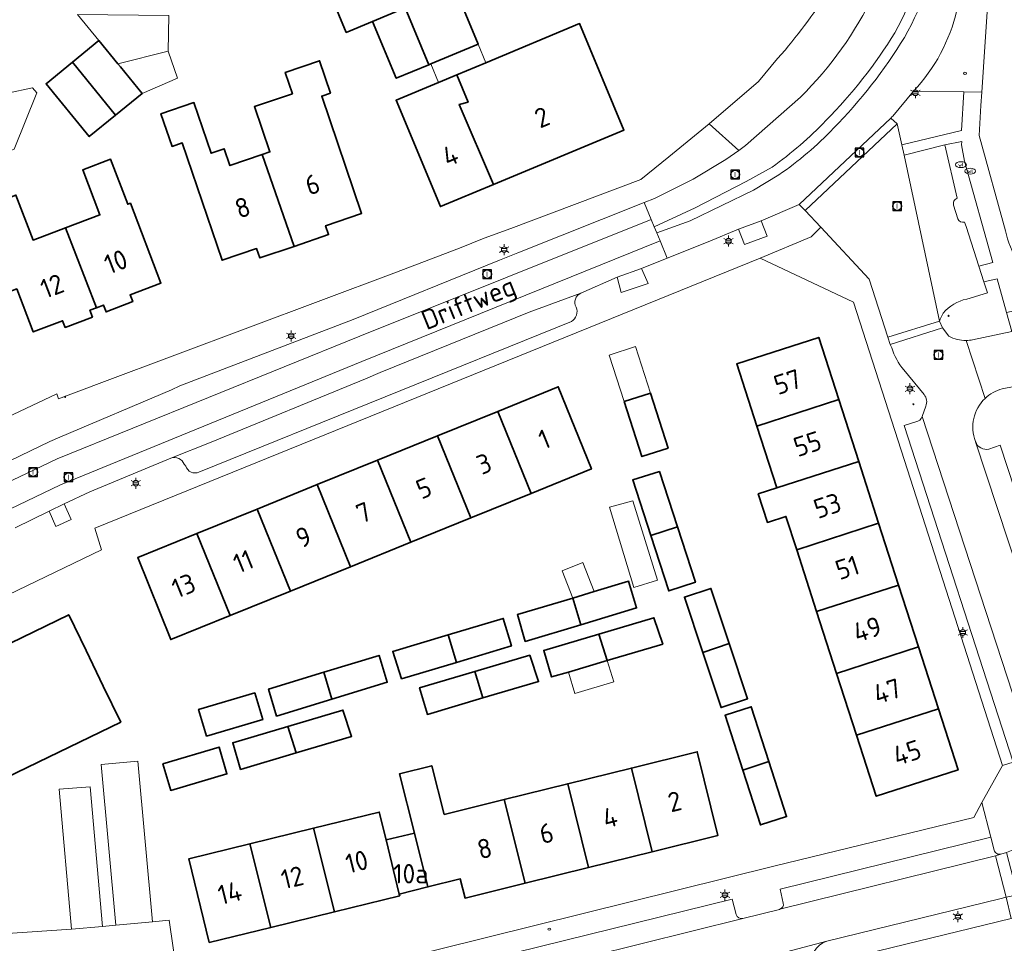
# Model space of a CAD drawing. Header units: metres. Extents: x 140853 to 145288, y 474558 to 480269.
# Tile 393 of 428: x 144321 to 144412, y 479317 to 479403. Entities that reach past the tile are written whole.
import ezdxf
from ezdxf.enums import TextEntityAlignment as Align

# ---------------------------------------------------------------- set-up
doc = ezdxf.new("R2010")
doc.units = ezdxf.units.M
doc.header["$MEASUREMENT"] = 0
for name, color, linetype, lineweight in [('B-WE-GR-BEPLANTING_CULTUUR_HEESTERS-G', 90, 'Continuous', 18), ('B-WE-GR-GROENVOORZIENING-G', 80, 'Continuous', 18), ('B-WE-KL-ET_LS_OV_LICHTMAST-S', 190, 'Continuous', 18), ('B-WE-KL-WATER_BRANDLEIDING_PUT-S', 150, 'Continuous', 18), ('B-WE-KL-WATER_PUT-S', 170, 'Continuous', 18), ('B-WE-OG-BEBOUWING-G', 7, 'Continuous', 35), ('B-WE-OG-BEBOUWING_BIJGEBOUW-G', 7, 'Continuous', 18), ('B-WE-OG-BEBOUWING_HUISNUMMER-T18', 10, 'Continuous', 18), ('B-WE-OG-BEBOUWING_LUIFEL-G', 7, 'Continuous', 18), ('B-WE-OG-BEBOUWING_STRAATNAAM-T18', 10, 'Continuous', 18), ('B-WE-OG-TERREIN_ERF-G', 7, 'Continuous', 18), ('B-WE-RI-GWA_RIOOLPUT-S', 30, 'Continuous', 18), ('B-WE-VH-VERHARDING_ASFALT-G', 252, 'Continuous', 18), ('B-WE-VH-VERHARDING_BETON-G', 252, 'Continuous', 18), ('B-WE-VH-VERHARDING_STRAATBAKSTEEN-G', 252, 'Continuous', 18), ('B-WE-VH-VERHARDING_TEGEL-G', 252, 'Continuous', 18), ('X-XX-XX-ALGEMEEN-S', 7, 'Continuous', 18)]:
    doc.layers.add(name, color=color, linetype=linetype, lineweight=lineweight)
doc.styles.add('NLCS-ISO', font='txt')

# ---------------------------------------------------------------- blocks, each defined once
blk = doc.blocks.new('SIE-WEG_AFVALBAK_TYPE_01')
for radius in [0.25, 0.156]:
    blk.add_circle((0, 0), radius)
blk = doc.blocks.new('B-SIE-WEG_LICHTMAST-SO')
at = {"ltscale": 0.1}
for p, q in [((-1.1, 0.63), (-2.19, 1.27)), ((0, 1.27), (0, 2.53)), ((1.1, 0.63), (2.19, 1.27)), ((-1.1, -0.63), (-2.19, -1.27)), ((0, -1.27), (0, -2.53)), ((1.1, -0.63), (2.19, -1.27))]:
    blk.add_line(p, q, dxfattribs=at)
at = {"flags": 128}
for points in [[(-1.16, 0.5), (1.16, 0.5)], [(-1.16, -0.5), (1.16, -0.5)]]:
    blk.add_lwpolyline(points, dxfattribs=at)
at = {"ltscale": 0.1}
blk.add_circle((0, 0), 1.27, dxfattribs=at)
at = {"style": 'NLCS-ISO'}
blk.add_attdef('TYPE', text='', height=1.8, dxfattribs=at).set_placement((0, 2.53), align=Align.BOTTOM_CENTER)
blk = doc.blocks.new('SRI-PUT_INSPECTIE-SO')
at = {"lineweight": -3, "flags": 128}
blk.add_lwpolyline([(-2, -2), (2, -2), (2, 2), (-2, 2)], close=True, dxfattribs=at)
at = {"lineweight": -3, "ltscale": 1.5}
blk.add_circle((0, 0), 2, dxfattribs=at)
at = {"ltscale": 0.1, "style": 'NLCS-ISO'}
blk.add_text('I', height=2.5, dxfattribs=at).set_placement((0, -0.01), align=Align.MIDDLE_CENTER)
blk = doc.blocks.new('SKL-WATERLEIDINGPUT-SO')
at = {"color": 0, "linetype": 'ByBlock', "lineweight": 18}
blk.add_ellipse((0, 0), major_axis=(2.5, 0), ratio=0.54, dxfattribs=at)
at = {"color": 0, "linetype": 'ByBlock', "lineweight": 18, "style": 'NLCS-ISO'}
blk.add_text('wl', height=1.8, dxfattribs=at).set_placement((0, 0), align=Align.MIDDLE_CENTER)
blk = doc.blocks.new('SIE-WEG_STRAATPOT_BRANDKRAAN-SO')
blk.add_ellipse((0, 0), major_axis=(-0.729, 0), ratio=0.685994)
at = {"style": 'NLCS-ISO'}
blk.add_text('BR', height=0.4, dxfattribs=at).set_placement((-0.3, -0.15))

msp = doc.modelspace()

# ---------------------------------------------------------------- linework, layer by layer
at = {"layer": 'B-WE-GR-BEPLANTING_CULTUUR_HEESTERS-G', "ltscale": 0.2, "flags": 128}
for points in [[(144408.496, 479384.01), (144408.655, 479383.61), (144409.828, 479379.947), (144411.121, 479380.287), (144408.501, 479389.643), (144408.231, 479391.152), (144408.259, 479391.463), (144406.68, 479391.151), (144407.812, 479386.22), (144407.812, 479386.22, 0.414601), (144407.495, 479385.591), (144407.495, 479385.591), (144407.883, 479384.334), (144407.883, 479384.334, 0.359376), (144408.496, 479384.01)], [(144410.285, 479378.518), (144410.612, 479377.496), (144408.706, 479376.918), (144408.706, 479376.918, 0.169072), (144406.534, 479375.619), (144406.534, 479375.619, 0.074404), (144406.188, 479374.881), (144406.188, 479374.881), (144406.469, 479374.262), (144407.052, 479373.492), (144407.052, 479373.492, 0.1252), (144408.643, 479373.107), (144408.643, 479373.107, 0.047465), (144409.254, 479373.17), (144409.254, 479373.17), (144412.885, 479373.932), (144412.385, 479375.69), (144411.503, 479378.792), (144410.285, 479378.518)]]:
    msp.add_lwpolyline(points, format="xyb", close=True, dxfattribs=at)
at = {"layer": 'B-WE-GR-GROENVOORZIENING-G', "ltscale": 0.2, "flags": 128}
for points in [[(144408.446, 479396.035), (144403.791, 479396.105), (144401.878, 479393.807), (144401.789, 479393.734), (144401.709, 479393.624), (144402.296, 479393.099), (144402.706, 479391.165), (144408.221, 479392.479), (144408.446, 479396.035)], [(144389.739, 479384.154), (144387.622, 479383.358), (144388.201, 479381.954), (144390.289, 479382.73), (144389.739, 479384.154)], [(144378.667, 479379.733), (144376.446, 479378.929), (144376.82, 479377.526), (144379.313, 479378.347), (144378.667, 479379.733)], [(144325.373, 479358.027), (144323.998, 479357.363), (144324.623, 479355.929), (144326.036, 479356.578), (144325.373, 479358.027)]]:
    msp.add_lwpolyline(points, close=True, dxfattribs=at)
at = {"layer": 'B-WE-OG-BEBOUWING-G', "ltscale": 0.2, "flags": 128}
for points in [[(144354.363, 479409.996), (144351.784, 479408.92), (144348.851, 479407.696), (144351.425, 479401.528), (144353.848, 479402.539), (144356.853, 479403.793), (144355.176, 479407.813), (144354.363, 479409.996)], [(144355.176, 479407.813), (144356.853, 479403.793), (144359.041, 479398.549), (144359.232, 479398.629), (144363.608, 479400.454), (144360.148, 479408.744), (144359.722, 479409.765), (144355.176, 479407.813)], [(144356.853, 479403.793), (144353.848, 479402.539), (144356.036, 479397.295), (144359.041, 479398.549), (144356.853, 479403.793)], [(144361.649, 479397.62), (144362.668, 479395.095), (144361.855, 479394.888), (144365.015, 479387.493), (144377.065, 479392.521), (144372.967, 479402.343), (144364.325, 479398.737), (144361.649, 479397.62)], [(144326.148, 479398.783), (144330.138, 479393.906), (144332.576, 479395.9), (144330.581, 479398.339), (144330.346, 479398.627), (144328.587, 479400.778), (144326.148, 479398.783)], [(144330.138, 479393.906), (144326.148, 479398.783), (144323.709, 479396.788), (144327.699, 479391.911), (144330.138, 479393.906)], [(144346.61, 479381.788), (144349.798, 479382.872), (144349.519, 479383.694), (144352.84, 479384.823), (144349.159, 479395.652), (144349.97, 479395.928), (144348.957, 479398.908), (144345.797, 479397.834), (144346.462, 479395.877), (144342.953, 479394.684), (144344.375, 479390.501), (144343.651, 479390.255), (144346.61, 479381.788)], [(144365.015, 479387.493), (144361.855, 479394.888), (144362.668, 479395.095), (144361.649, 479397.62), (144359.949, 479396.91), (144356.023, 479395.272), (144360.122, 479385.451), (144365.015, 479387.493)], [(144343.651, 479390.255), (144340.68, 479389.245), (144340.155, 479390.788), (144338.95, 479390.378), (144337.359, 479395.058), (144334.316, 479394.024), (144335.342, 479391.004), (144336.288, 479391.326), (144339.967, 479380.503), (144343.154, 479381.586), (144343.45, 479380.714), (144346.61, 479381.788), (144343.651, 479390.255)], [(144325.504, 479383.489), (144328.384, 479376.128), (144329.01, 479376.368), (144329.249, 479375.742), (144331.715, 479376.685), (144331.476, 479377.311), (144334.313, 479378.396), (144331.495, 479385.765), (144331.261, 479385.676), (144329.675, 479389.823), (144327.097, 479388.837), (144328.683, 479384.69), (144325.504, 479383.489)], [(144328.384, 479376.128), (144325.504, 479383.489), (144322.521, 479382.362), (144320.934, 479386.512), (144315.769, 479384.537), (144318.665, 479376.962), (144321.01, 479377.859), (144322.528, 479373.889), (144325.237, 479374.925), (144325.476, 479374.299), (144327.998, 479375.264), (144327.759, 479375.889), (144328.384, 479376.128)], [(144389.33, 479365.193), (144396.894, 479367.641), (144395.044, 479373.377), (144387.479, 479370.932), (144389.33, 479365.193)], [(144368.485, 479358.987), (144374.063, 479361.251), (144370.998, 479368.825), (144365.419, 479366.56), (144368.485, 479358.987)], [(144377.082, 479367.47), (144378.718, 479362.387), (144381.136, 479363.165), (144379.5, 479368.248), (144377.082, 479367.47)], [(144396.894, 479367.641), (144389.33, 479365.193), (144391.17, 479359.487), (144398.734, 479361.935), (144396.894, 479367.641)], [(144362.93, 479356.733), (144368.485, 479358.987), (144365.419, 479366.56), (144359.864, 479364.305), (144362.93, 479356.733)], [(144362.93, 479356.733), (144359.864, 479364.305), (144354.31, 479362.05), (144357.375, 479354.478), (144362.93, 479356.733)], [(144354.31, 479362.05), (144348.755, 479359.795), (144351.82, 479352.224), (144357.375, 479354.478), (144354.31, 479362.05)], [(144398.734, 479361.935), (144391.17, 479359.487), (144389.457, 479358.934), (144390.301, 479356.317), (144392.014, 479356.87), (144393.011, 479353.781), (144400.574, 479356.229), (144398.734, 479361.935)], [(144381.993, 479355.894), (144380.33, 479361.002), (144377.871, 479360.227), (144379.541, 479355.096), (144381.993, 479355.894)], [(144346.265, 479349.969), (144351.82, 479352.224), (144348.755, 479359.795), (144343.2, 479357.54), (144346.265, 479349.969)], [(144337.645, 479355.285), (144340.709, 479347.715), (144346.265, 479349.969), (144343.2, 479357.54), (144337.645, 479355.285)], [(144381.993, 479355.894), (144379.541, 479355.096), (144381.204, 479349.988), (144383.656, 479350.786), (144381.993, 479355.894)], [(144402.415, 479350.523), (144400.574, 479356.229), (144393.011, 479353.781), (144394.851, 479348.076), (144402.415, 479350.523)], [(144337.645, 479355.285), (144332.18, 479353.066), (144335.227, 479345.489), (144340.709, 479347.715), (144337.645, 479355.285)], [(144372.353, 479349.334), (144373.083, 479346.871), (144378.221, 479348.412), (144377.484, 479350.873), (144374.314, 479349.922), (144372.353, 479349.334)], [(144386.784, 479345.12), (144385.091, 479350.211), (144382.641, 479349.415), (144384.337, 479344.315), (144386.784, 479345.12)], [(144394.851, 479348.076), (144396.691, 479342.37), (144404.255, 479344.818), (144402.415, 479350.523), (144394.851, 479348.076)], [(144373.083, 479346.871), (144372.353, 479349.334), (144367.223, 479347.796), (144367.945, 479345.33), (144373.083, 479346.871)], [(144360.823, 479345.925), (144361.603, 479343.396), (144366.679, 479344.91), (144365.923, 479347.446), (144360.823, 479345.925)], [(144375.514, 479343.563), (144380.64, 479345.08), (144379.832, 479347.511), (144374.747, 479346.006), (144375.514, 479343.563)], [(144360.823, 479345.925), (144355.723, 479344.404), (144356.527, 479341.882), (144361.603, 479343.396), (144360.823, 479345.925)], [(144371.933, 479342.503), (144375.514, 479343.563), (144374.747, 479346.006), (144369.662, 479344.501), (144370.388, 479342.046), (144371.933, 479342.503)], [(144386.784, 479345.12), (144384.337, 479344.315), (144386.033, 479339.216), (144388.477, 479340.029), (144386.784, 479345.12)], [(144398.531, 479336.664), (144406.095, 479339.112), (144404.255, 479344.818), (144396.691, 479342.37), (144398.531, 479336.664)], [(144349.356, 479342.487), (144350.101, 479339.995), (144355.212, 479341.552), (144354.455, 479344.039), (144349.356, 479342.487)], [(144364.049, 479340.11), (144369.175, 479341.626), (144368.367, 479344.057), (144363.282, 479342.553), (144364.049, 479340.11)], [(144349.356, 479342.487), (144344.258, 479340.935), (144344.99, 479338.439), (144350.101, 479339.995), (144349.356, 479342.487)], [(144363.282, 479342.553), (144358.197, 479341.048), (144358.923, 479338.593), (144364.049, 479340.11), (144363.282, 479342.553)], [(144342.99, 479340.57), (144337.796, 479339.044), (144338.534, 479336.584), (144343.714, 479338.106), (144342.99, 479340.57)], [(144388.032, 479333.451), (144390.449, 479334.23), (144388.819, 479339.294), (144386.402, 479338.515), (144388.032, 479333.451)], [(144346.798, 479335.037), (144351.924, 479336.553), (144351.116, 479338.984), (144346.031, 479337.48), (144346.798, 479335.037)], [(144406.095, 479339.112), (144398.531, 479336.664), (144400.347, 479331.034), (144407.915, 479333.468), (144406.095, 479339.112)], [(144346.031, 479337.48), (144340.946, 479335.975), (144341.672, 479333.52), (144346.798, 479335.037), (144346.031, 479337.48)], [(144334.488, 479334.042), (144335.226, 479331.581), (144340.406, 479333.103), (144339.682, 479335.568), (144334.488, 479334.042)], [(144377.749, 479333.636), (144379.675, 479325.922), (144385.736, 479327.421), (144383.827, 479335.139), (144377.749, 479333.636)], [(144366.008, 479330.732), (144360.48, 479329.365), (144359.324, 479333.857), (144356.356, 479333.115), (144357.723, 479327.645), (144358.966, 479322.667), (144361.952, 479323.414), (144362.389, 479321.647), (144367.934, 479323.019), (144366.008, 479330.732)], [(144390.449, 479334.23), (144388.032, 479333.451), (144389.662, 479328.387), (144392.079, 479329.165), (144390.449, 479334.23)], [(144371.878, 479332.184), (144373.804, 479324.471), (144379.675, 479325.922), (144377.749, 479333.636), (144371.878, 479332.184)], [(144373.804, 479324.471), (144371.878, 479332.184), (144366.008, 479330.732), (144367.934, 479323.019), (144373.804, 479324.471)], [(144348.412, 479328.087), (144350.337, 479320.374), (144356.36, 479321.85), (144356.322, 479322.005), (144355.096, 479327.007), (144354.468, 479329.571), (144348.412, 479328.087)], [(144350.337, 479320.374), (144348.412, 479328.087), (144342.538, 479326.648), (144344.463, 479318.935), (144350.337, 479320.374)], [(144356.322, 479322.005), (144358.966, 479322.667), (144357.723, 479327.645), (144355.096, 479327.007), (144356.322, 479322.005)], [(144344.463, 479318.935), (144342.538, 479326.648), (144336.894, 479325.265), (144338.786, 479317.544), (144344.463, 479318.935)]]:
    msp.add_lwpolyline(points, close=True, dxfattribs=at)
msp.add_lwpolyline([(144295.775, 479311.057), (144298.234, 479318.12), (144299.949, 479323.047), (144330.601, 479337.888), (144328.998, 479341.201), (144327.403, 479344.495), (144325.808, 479347.789), (144319.332, 479344.654), (144313.032, 479341.603), (144306.731, 479338.553), (144300.431, 479335.502), (144290.985, 479330.929), (144287.79, 479321.749), (144285.341, 479314.713)], dxfattribs=at)
at = {"layer": 'B-WE-OG-BEBOUWING_BIJGEBOUW-G', "ltscale": 0.2, "flags": 128}
for points in [[(144330.346, 479398.627), (144330.581, 479398.339), (144332.576, 479395.9), (144335.838, 479397.31), (144334.995, 479399.792), (144330.346, 479398.627)], [(144377.897, 479358.302), (144375.732, 479357.703), (144377.965, 479350.316), (144380.151, 479350.99), (144377.897, 479358.302)], [(144372.353, 479349.334), (144374.314, 479349.922), (144373.276, 479352.613), (144371.359, 479351.856), (144372.353, 479349.334)], [(144375.514, 479343.563), (144371.933, 479342.503), (144372.523, 479340.52), (144376.134, 479341.589), (144375.514, 479343.563)], [(144333.547, 479319.458), (144332.186, 479334.268), (144328.792, 479333.963), (144330.153, 479319.153), (144333.547, 479319.458)], [(144326.056, 479318.779), (144328.92, 479319.017), (144327.774, 479331.915), (144324.91, 479331.677), (144326.056, 479318.779)]]:
    msp.add_lwpolyline(points, close=True, dxfattribs=at)
at = {"layer": 'B-WE-OG-BEBOUWING_LUIFEL-G', "ltscale": 0.2, "flags": 128}
for points in [[(144335.035, 479403.092), (144326.612, 479403.193), (144328.587, 479400.778), (144330.346, 479398.627), (144334.995, 479399.792), (144335.035, 479403.092)], [(144359.232, 479398.629), (144359.949, 479396.91), (144361.649, 479397.62), (144364.325, 479398.737), (144363.608, 479400.454), (144359.232, 479398.629)], [(144320.155, 479395.927), (144316.904, 479395.252), (144318.054, 479389.711), (144320.777, 479390.756), (144322.85, 479395.968), (144322.446, 479396.402), (144320.155, 479395.927)], [(144377.082, 479367.47), (144379.5, 479368.248), (144378.121, 479372.532), (144375.703, 479371.754), (144377.082, 479367.47)]]:
    msp.add_lwpolyline(points, close=True, dxfattribs=at)
at = {"layer": 'B-WE-OG-TERREIN_ERF-G', "ltscale": 0.2, "flags": 128}
for points in [[(144412.341, 479429.934), (144410.103, 479396.01), (144410.022, 479394.785), (144409.851, 479392.011), (144412.281, 479383.211)], [(144355.566, 479315.818), (144390.886, 479324.584), (144409.354, 479329.084), (144410.113, 479330.454), (144410.113, 479330.454), (144412.011, 479333.878), (144403.224, 479361.157), (144398.24, 479376.633), (144389.63, 479380.688), (144328.225, 479355.781), (144328.835, 479353.789), (144258.914, 479320.104), (144261.425, 479315.525)], [(144285.341, 479314.713), (144287.79, 479321.749), (144290.985, 479330.929), (144300.431, 479335.502), (144306.731, 479338.553), (144313.032, 479341.603), (144319.332, 479344.654), (144325.808, 479347.789), (144327.403, 479344.495), (144328.998, 479341.201), (144330.601, 479337.888), (144299.949, 479323.047), (144298.234, 479318.12), (144295.775, 479311.057)], [(144418.344, 479317.437), (144413.297, 479319.883), (144412.818, 479319.766), (144399.312, 479316.458)]]:
    msp.add_lwpolyline(points, dxfattribs=at)
for points in [[(144353.615, 479412.003), (144354.363, 479409.996), (144355.176, 479407.813), (144359.722, 479409.765), (144360.148, 479408.744), (144363.608, 479400.454), (144359.232, 479398.629), (144359.041, 479398.549), (144356.036, 479397.295), (144353.848, 479402.539), (144351.425, 479401.528), (144348.851, 479407.696), (144351.784, 479408.92), (144350.817, 479411.518), (144353.433, 479412.492), (144353.615, 479412.003)], [(144365.015, 479387.493), (144360.122, 479385.451), (144356.023, 479395.272), (144359.949, 479396.91), (144361.649, 479397.62), (144364.325, 479398.737), (144372.967, 479402.343), (144377.065, 479392.521), (144365.015, 479387.493)], [(144330.138, 479393.906), (144327.699, 479391.911), (144323.709, 479396.788), (144326.148, 479398.783), (144328.587, 479400.778), (144330.346, 479398.627), (144330.581, 479398.339), (144332.576, 479395.9), (144330.138, 479393.906)], [(144346.61, 479381.788), (144343.45, 479380.714), (144343.154, 479381.586), (144339.967, 479380.503), (144336.288, 479391.326), (144335.342, 479391.004), (144334.316, 479394.024), (144337.359, 479395.058), (144338.95, 479390.378), (144340.155, 479390.788), (144340.68, 479389.245), (144343.651, 479390.255), (144344.375, 479390.501), (144342.953, 479394.684), (144346.462, 479395.877), (144345.797, 479397.834), (144348.957, 479398.908), (144349.97, 479395.928), (144349.159, 479395.652), (144352.84, 479384.823), (144349.519, 479383.694), (144349.798, 479382.872), (144346.61, 479381.788)], [(144328.384, 479376.128), (144327.759, 479375.889), (144327.998, 479375.264), (144325.476, 479374.299), (144325.237, 479374.925), (144322.528, 479373.889), (144321.01, 479377.859), (144318.665, 479376.962), (144315.769, 479384.537), (144320.934, 479386.512), (144322.521, 479382.362), (144325.504, 479383.489), (144328.683, 479384.69), (144327.097, 479388.837), (144329.675, 479389.823), (144331.261, 479385.676), (144331.495, 479385.765), (144334.313, 479378.396), (144331.476, 479377.311), (144331.715, 479376.685), (144329.249, 479375.742), (144329.01, 479376.368), (144328.384, 479376.128)], [(144396.691, 479342.37), (144394.851, 479348.076), (144393.011, 479353.781), (144392.014, 479356.87), (144390.301, 479356.317), (144389.457, 479358.934), (144391.17, 479359.487), (144389.33, 479365.193), (144387.479, 479370.932), (144395.044, 479373.377), (144396.894, 479367.641), (144398.734, 479361.935), (144400.574, 479356.229), (144402.415, 479350.523), (144404.255, 479344.818), (144406.095, 479339.112), (144407.915, 479333.468), (144400.347, 479331.034), (144398.531, 479336.664), (144396.691, 479342.37)], [(144340.709, 479347.715), (144335.227, 479345.489), (144332.18, 479353.066), (144337.645, 479355.285), (144343.2, 479357.54), (144348.755, 479359.795), (144354.31, 479362.05), (144359.864, 479364.305), (144365.419, 479366.56), (144370.998, 479368.825), (144374.063, 479361.251), (144368.485, 479358.987), (144362.93, 479356.733), (144357.375, 479354.478), (144351.82, 479352.224), (144346.265, 479349.969), (144340.709, 479347.715)], [(144379.5, 479368.248), (144381.136, 479363.165), (144378.718, 479362.387), (144377.082, 479367.47), (144379.5, 479368.248)], [(144381.993, 479355.894), (144383.656, 479350.786), (144381.204, 479349.988), (144379.541, 479355.096), (144377.871, 479360.227), (144380.33, 479361.002), (144381.993, 479355.894)], [(144372.353, 479349.334), (144374.314, 479349.922), (144377.484, 479350.873), (144378.221, 479348.412), (144373.083, 479346.871), (144367.945, 479345.33), (144367.223, 479347.796), (144372.353, 479349.334)], [(144384.337, 479344.315), (144382.641, 479349.415), (144385.091, 479350.211), (144386.784, 479345.12), (144388.477, 479340.029), (144386.033, 479339.216), (144384.337, 479344.315)], [(144361.603, 479343.396), (144356.527, 479341.882), (144355.723, 479344.404), (144360.823, 479345.925), (144365.923, 479347.446), (144366.679, 479344.91), (144361.603, 479343.396)], [(144375.514, 479343.563), (144371.933, 479342.503), (144370.388, 479342.046), (144369.662, 479344.501), (144374.747, 479346.006), (144379.832, 479347.511), (144380.64, 479345.08), (144375.514, 479343.563)], [(144350.101, 479339.995), (144344.99, 479338.439), (144344.258, 479340.935), (144349.356, 479342.487), (144354.455, 479344.039), (144355.212, 479341.552), (144350.101, 479339.995)], [(144363.282, 479342.553), (144368.367, 479344.057), (144369.175, 479341.626), (144364.049, 479340.11), (144358.923, 479338.593), (144358.197, 479341.048), (144363.282, 479342.553)], [(144342.99, 479340.57), (144343.714, 479338.106), (144338.534, 479336.584), (144337.796, 479339.044), (144342.99, 479340.57)], [(144390.449, 479334.23), (144392.079, 479329.165), (144389.662, 479328.387), (144388.032, 479333.451), (144386.402, 479338.515), (144388.819, 479339.294), (144390.449, 479334.23)], [(144346.798, 479335.037), (144341.672, 479333.52), (144340.946, 479335.975), (144346.031, 479337.48), (144351.116, 479338.984), (144351.924, 479336.553), (144346.798, 479335.037)], [(144335.226, 479331.581), (144334.488, 479334.042), (144339.682, 479335.568), (144340.406, 479333.103), (144335.226, 479331.581)], [(144360.48, 479329.365), (144366.008, 479330.732), (144371.878, 479332.184), (144377.749, 479333.636), (144383.827, 479335.139), (144385.736, 479327.421), (144379.675, 479325.922), (144373.804, 479324.471), (144367.934, 479323.019), (144362.389, 479321.647), (144361.952, 479323.414), (144358.966, 479322.667), (144356.322, 479322.005), (144356.36, 479321.85), (144350.337, 479320.374), (144344.463, 479318.935), (144338.786, 479317.544), (144336.894, 479325.265), (144342.538, 479326.648), (144348.412, 479328.087), (144354.468, 479329.571), (144355.096, 479327.007), (144357.723, 479327.645), (144356.356, 479333.115), (144359.324, 479333.857), (144360.48, 479329.365)]]:
    msp.add_lwpolyline(points, close=True, dxfattribs=at)
for points in [[(144317.782, 479364.921), (144324.702, 479368.168), (144324.874, 479367.709), (144328.855, 479369.224), (144355.807, 479379.315), (144361.878, 479381.63), (144364.149, 479382.546), (144366.623, 479383.445), (144378.622, 479387.946), (144381.216, 479390.048), (144384.921, 479393.103), (144389.477, 479397.012), (144391.234, 479399.136), (144391.932, 479399.906), (144391.932, 479399.906, 0.031198), (144396.515, 479406.157)], [(144302.094, 479315.046, -0.118375), (144309.2, 479317.627), (144309.2, 479317.627), (144326.056, 479318.779), (144328.92, 479319.017), (144330.153, 479319.153), (144333.547, 479319.458), (144335.083, 479319.613), (144335.848, 479314.268)]]:
    msp.add_lwpolyline(points, format="xyb", dxfattribs=at)
at = {"layer": 'B-WE-VH-VERHARDING_ASFALT-G', "ltscale": 0.2, "flags": 128}
for points in [[(144400.122, 479405.037, -0.084659), (144393.367, 479395.566), (144393.367, 479395.566), (144388.272, 479391.082), (144387.661, 479390.648), (144386.464, 479389.798), (144383.462, 479387.987), (144379.881, 479386.208), (144378.927, 479385.828), (144379.573, 479384.275), (144379.856, 479383.595), (144383.624, 479385.35), (144388.353, 479387.775), (144390.744, 479389.095), (144390.744, 479389.095, 0.042517), (144395.713, 479393.392), (144395.713, 479393.392, 0.05434), (144402.081, 479401.503), (144402.081, 479401.503, 0.093242), (144405.241, 479411.389)], [(144406.208, 479411.278, -0.109715), (144402.95, 479401.071), (144402.95, 479401.071, -0.058079), (144396.419, 479392.69), (144396.419, 479392.69, -0.053019), (144391.351, 479388.383), (144391.351, 479388.383), (144389.03, 479386.969), (144383.179, 479384.136), (144380.091, 479383.031), (144380.403, 479382.281), (144381.064, 479380.694), (144384.85, 479382.212), (144387.622, 479383.358), (144387.622, 479383.358), (144389.739, 479384.154), (144393.25, 479385.64), (144401.709, 479393.624), (144401.789, 479393.734), (144401.878, 479393.807), (144403.791, 479396.105), (144403.791, 479396.105, 0.13244), (144407.79, 479403.57)]]:
    msp.add_lwpolyline(points, format="xyb", dxfattribs=at)
for points in [[(144299.908, 479350.346), (144324.727, 479362.168), (144352.679, 479373.493), (144379.573, 479384.275), (144378.927, 479385.828), (144367.253, 479381.18), (144365.576, 479380.504), (144352.069, 479375.033), (144336.071, 479368.917), (144335.308, 479368.557), (144324.974, 479364.191), (144324.056, 479363.763), (144313.966, 479358.931)], [(144245.55, 479321.578), (144259.782, 479328.515), (144299.33, 479347.452), (144325.052, 479359.783), (144352.879, 479371.155), (144380.403, 479382.281), (144380.091, 479383.031), (144379.856, 479383.595), (144379.573, 479384.275), (144352.679, 479373.493), (144324.727, 479362.168), (144299.908, 479350.346), (144258.58, 479330.533)], [(144320.846, 479355.816), (144323.998, 479357.363), (144325.373, 479358.027), (144327.765, 479359.14), (144335.239, 479362.243), (144338.952, 479363.718), (144353.188, 479369.566), (144354.57, 479370.141), (144368.323, 479375.701), (144373.096, 479377.465), (144376.446, 479378.929), (144378.667, 479379.733), (144381.064, 479380.694), (144380.403, 479382.281), (144380.403, 479382.281), (144352.879, 479371.155), (144325.052, 479359.783), (144299.33, 479347.452)]]:
    msp.add_lwpolyline(points, dxfattribs=at)
at = {"layer": 'B-WE-VH-VERHARDING_BETON-G', "ltscale": 0.2, "flags": 128}
msp.add_lwpolyline([(144405.241, 479411.389, -0.093242), (144402.081, 479401.503), (144402.081, 479401.503, -0.05434), (144395.713, 479393.392), (144395.713, 479393.392, -0.042517), (144390.744, 479389.095), (144390.744, 479389.095), (144388.353, 479387.775), (144383.624, 479385.35), (144379.856, 479383.595), (144380.091, 479383.031), (144383.179, 479384.136), (144389.03, 479386.969), (144391.351, 479388.383), (144391.351, 479388.383, 0.053019), (144396.419, 479392.69), (144396.419, 479392.69, 0.058079), (144402.95, 479401.071), (144402.95, 479401.071, 0.109715), (144406.208, 479411.278)], format="xyb", dxfattribs=at)
at = {"layer": 'B-WE-VH-VERHARDING_STRAATBAKSTEEN-G', "ltscale": 0.2, "flags": 128}
for points in [[(144423.871, 479447.791, 0.226668), (144412.04, 479437.047), (144412.04, 479437.047), (144410.944, 479433.671), (144410.567, 479431.412), (144410.193, 479426.211), (144410.098, 479425.194), (144409.429, 479415.849), (144408.99, 479410.437), (144408.628, 479407.257), (144407.79, 479403.57), (144407.79, 479403.57, -0.13244), (144403.791, 479396.105), (144403.791, 479396.105), (144408.446, 479396.035), (144410.103, 479396.01), (144412.341, 479429.934)], [(144396.515, 479406.157, -0.031198), (144391.932, 479399.906), (144391.932, 479399.906), (144391.234, 479399.136), (144389.477, 479397.012), (144384.921, 479393.103), (144387.661, 479390.648), (144388.272, 479391.082), (144393.367, 479395.566), (144393.367, 479395.566, 0.084659), (144400.122, 479405.037)], [(144258.914, 479320.104), (144328.835, 479353.789), (144328.835, 479353.789), (144328.225, 479355.781), (144389.63, 479380.688), (144394.35, 479382.662), (144395.227, 479383.547), (144393.784, 479385.1), (144393.25, 479385.64), (144389.739, 479384.154), (144390.289, 479382.73), (144388.201, 479381.954), (144387.622, 479383.358), (144384.85, 479382.212), (144381.064, 479380.694), (144378.667, 479379.733), (144379.313, 479378.347), (144376.82, 479377.526), (144376.446, 479378.929), (144373.096, 479377.465), (144373.096, 479377.465, 0.445542), (144372.643, 479376.178), (144372.643, 479376.178, -0.384549), (144372.205, 479374.853), (144372.205, 479374.853), (144337.831, 479360.956), (144337.831, 479360.956, -0.443914), (144336.604, 479361.505), (144336.604, 479361.505), (144336.472, 479361.682), (144336.472, 479361.682, 0.394654), (144335.239, 479362.243), (144335.239, 479362.243), (144327.765, 479359.14), (144325.373, 479358.027), (144326.036, 479356.578), (144324.623, 479355.929), (144323.998, 479357.363), (144320.846, 479355.816)], [(144415.585, 479345.38), (144409.522, 479363.759), (144409.513, 479363.787), (144409.513, 479363.787, -0.301981), (144410.395, 479367.748), (144410.395, 479367.748), (144408.643, 479373.107), (144408.643, 479373.107, -0.1252), (144407.052, 479373.492), (144407.052, 479373.492), (144406.469, 479374.262), (144401.647, 479372.716), (144401.783, 479372.424), (144401.783, 479372.424, 0.086629), (144402.886, 479370.378), (144402.886, 479370.378), (144404.764, 479368.116), (144404.764, 479368.116, -0.29354), (144404.927, 479367.036), (144404.927, 479367.036), (144404.593, 479366.082), (144415.402, 479333.019)], [(144412.885, 479373.932), (144409.254, 479373.17), (144409.254, 479373.17, -0.047465), (144408.643, 479373.107), (144408.643, 479373.107), (144410.395, 479367.748), (144410.395, 479367.748, -0.126249), (144411.986, 479368.645), (144411.986, 479368.645), (144419.225, 479370.057)], [(144419.225, 479370.057), (144411.986, 479368.645), (144411.986, 479368.645, 0.126249), (144410.395, 479367.748), (144410.395, 479367.748, 0.301981), (144409.513, 479363.787), (144409.513, 479363.787), (144409.522, 479363.759), (144409.522, 479363.759, 0.382503), (144410.753, 479363.076), (144410.753, 479363.076), (144411.808, 479363.426), (144417.226, 479346.855)], [(144364.826, 479316.077), (144387.056, 479321.553), (144387.428, 479320.11), (144387.428, 479320.11, 0.39523), (144388.023, 479319.759), (144388.023, 479319.759), (144391.408, 479320.601), (144391.452, 479320.612), (144391.452, 479320.612, 0.406353), (144391.77, 479321.184), (144391.77, 479321.184), (144391.496, 479322.459), (144410.932, 479327.267), (144410.113, 479330.454), (144409.354, 479329.084), (144390.886, 479324.584), (144355.566, 479315.818)], [(144399.312, 479316.458), (144412.818, 479319.766), (144412.34, 479321.719), (144411.75, 479321.581), (144395.792, 479317.653), (144395.792, 479317.653, 0.403097), (144394.433, 479315.229)], [(144335.848, 479314.268), (144335.083, 479319.613), (144333.547, 479319.458), (144330.153, 479319.153), (144328.92, 479319.017), (144326.056, 479318.779), (144309.2, 479317.627), (144309.2, 479317.627, 0.118375), (144302.094, 479315.046)]]:
    msp.add_lwpolyline(points, format="xyb", dxfattribs=at)
msp.add_lwpolyline([(144313.966, 479358.931), (144324.056, 479363.763), (144324.974, 479364.191), (144335.308, 479368.557), (144336.071, 479368.917), (144352.069, 479375.033), (144365.576, 479380.504), (144367.253, 479381.18), (144378.927, 479385.828), (144379.881, 479386.208), (144383.462, 479387.987), (144386.464, 479389.798), (144387.661, 479390.648), (144384.921, 479393.103), (144381.216, 479390.048), (144378.622, 479387.946), (144366.623, 479383.445), (144364.149, 479382.546), (144361.878, 479381.63), (144355.807, 479379.315), (144328.855, 479369.224), (144324.874, 479367.709), (144324.702, 479368.168), (144317.782, 479364.921)], dxfattribs=at)
for points in [[(144393.25, 479385.64), (144393.784, 479385.1), (144402.296, 479393.099), (144401.709, 479393.624), (144393.25, 479385.64)], [(144393.784, 479385.1), (144395.227, 479383.547), (144399.688, 479378.746), (144401.425, 479373.4), (144406.188, 479374.881), (144402.923, 479390.203), (144402.706, 479391.165), (144402.296, 479393.099), (144393.784, 479385.1)], [(144401.425, 479373.4), (144401.647, 479372.716), (144406.469, 479374.262), (144406.188, 479374.881), (144401.425, 479373.4)], [(144411.36, 479325.546), (144412.34, 479321.719), (144413.382, 479321.926), (144412.364, 479325.861), (144411.858, 479325.701), (144411.36, 479325.546)]]:
    msp.add_lwpolyline(points, close=True, dxfattribs=at)
for points in [[(144408.706, 479376.918), (144410.612, 479377.496), (144410.285, 479378.518), (144409.828, 479379.947), (144408.655, 479383.61), (144408.496, 479384.01), (144408.496, 479384.01, -0.359376), (144407.883, 479384.334), (144407.883, 479384.334), (144407.495, 479385.591), (144407.495, 479385.591, -0.414601), (144407.812, 479386.22), (144407.812, 479386.22), (144406.68, 479391.151), (144402.923, 479390.203), (144406.188, 479374.881), (144406.188, 479374.881, -0.074404), (144406.534, 479375.619), (144406.534, 479375.619, -0.169072), (144408.706, 479376.918)], [(144412.011, 479333.878), (144412.984, 479334.193), (144402.943, 479365.262), (144404.008, 479365.587), (144404.008, 479365.587, 0.257471), (144404.593, 479366.082), (144404.593, 479366.082), (144404.927, 479367.036), (144404.927, 479367.036, 0.29354), (144404.764, 479368.116), (144404.764, 479368.116), (144402.886, 479370.378), (144402.886, 479370.378, -0.086629), (144401.783, 479372.424), (144401.783, 479372.424), (144401.647, 479372.716), (144401.425, 479373.4), (144399.688, 479378.746), (144395.227, 479383.547), (144394.35, 479382.662), (144389.63, 479380.688), (144398.24, 479376.633), (144403.224, 479361.157), (144412.011, 479333.878)], [(144373.096, 479377.465), (144368.323, 479375.701), (144354.57, 479370.141), (144353.188, 479369.566), (144338.952, 479363.718), (144335.239, 479362.243), (144335.239, 479362.243, -0.394654), (144336.472, 479361.682), (144336.472, 479361.682), (144336.604, 479361.505), (144336.604, 479361.505, 0.443914), (144337.831, 479360.956), (144337.831, 479360.956), (144372.205, 479374.853), (144372.205, 479374.853, 0.384549), (144372.643, 479376.178), (144372.643, 479376.178, -0.445542), (144373.096, 479377.465)], [(144414.541, 479332.632, -0.452558), (144415.677, 479332.142), (144415.677, 479332.142), (144415.402, 479333.019), (144404.593, 479366.082), (144404.593, 479366.082, -0.257471), (144404.008, 479365.587), (144404.008, 479365.587), (144402.943, 479365.262), (144412.984, 479334.193), (144413.591, 479332.315), (144414.541, 479332.632)], [(144415.585, 479345.38, -0.386528), (144416.213, 479346.538), (144416.213, 479346.538), (144417.226, 479346.855), (144411.808, 479363.426), (144410.753, 479363.076), (144410.753, 479363.076, -0.382503), (144409.522, 479363.759), (144409.522, 479363.759), (144415.585, 479345.38)], [(144412.984, 479334.193), (144412.011, 479333.878), (144410.113, 479330.454), (144410.932, 479327.267), (144411.245, 479326.049), (144411.245, 479326.049, 0.414919), (144411.858, 479325.701), (144411.858, 479325.701), (144412.364, 479325.861), (144412.364, 479325.861, 0.420169), (144415.682, 479332.125), (144415.682, 479332.125), (144415.677, 479332.142), (144415.677, 479332.142, 0.452558), (144414.541, 479332.632), (144414.541, 479332.632), (144413.591, 479332.315), (144412.984, 479334.193)], [(144411.36, 479325.546), (144411.858, 479325.701), (144411.858, 479325.701, -0.414919), (144411.245, 479326.049), (144411.245, 479326.049), (144410.932, 479327.267), (144391.496, 479322.459), (144391.77, 479321.184), (144391.77, 479321.184, -0.406353), (144391.452, 479320.612), (144391.452, 479320.612), (144411.36, 479325.546)], [(144412.34, 479321.719), (144411.36, 479325.546), (144391.452, 479320.612), (144391.408, 479320.601), (144388.023, 479319.759), (144364.506, 479313.904), (144364.308, 479313.855), (144356.183, 479311.966), (144356.115, 479311.96), (144341.929, 479310.791), (144341.668, 479310.77), (144336.416, 479311.464), (144337.084, 479308.17), (144341.439, 479306.561), (144353.583, 479307.521), (144353.583, 479307.521, 0.049368), (144357.656, 479308.056), (144357.656, 479308.056), (144367.402, 479310.273), (144367.487, 479310.292), (144373.903, 479311.883), (144395.792, 479317.653), (144411.75, 479321.581), (144412.34, 479321.719)], [(144388.023, 479319.759, -0.39523), (144387.428, 479320.11), (144387.428, 479320.11), (144387.056, 479321.553), (144364.826, 479316.077), (144365.084, 479315.019), (144365.084, 479315.019, -0.387099), (144364.506, 479313.904), (144364.506, 479313.904), (144388.023, 479319.759)], [(144373.903, 479311.883, -0.412696), (144375.147, 479311.114), (144375.147, 479311.114), (144375.38, 479310.234), (144394.513, 479314.923), (144394.433, 479315.229), (144394.433, 479315.229, -0.403097), (144395.792, 479317.653), (144395.792, 479317.653), (144373.903, 479311.883)]]:
    msp.add_lwpolyline(points, format="xyb", close=True, dxfattribs=at)
at = {"layer": 'B-WE-VH-VERHARDING_TEGEL-G', "ltscale": 0.2, "flags": 128}
msp.add_lwpolyline([(144410.022, 479394.785), (144410.103, 479396.01), (144408.446, 479396.035), (144408.221, 479392.479), (144402.706, 479391.165), (144402.923, 479390.203), (144406.68, 479391.151), (144408.259, 479391.463), (144408.231, 479391.152), (144408.501, 479389.643), (144411.121, 479380.287), (144409.828, 479379.947), (144410.285, 479378.518), (144411.503, 479378.792), (144412.385, 479375.69), (144418.133, 479376.921), (144418.133, 479376.921, -0.174832), (144415.371, 479377.998), (144415.371, 479377.998, -0.154266), (144412.281, 479383.211), (144412.281, 479383.211), (144409.851, 479392.011), (144410.022, 479394.785)], format="xyb", close=True, dxfattribs=at)

# ---------------------------------------------------------------- block references
at = {"layer": 'B-WE-KL-ET_LS_OV_LICHTMAST-S', "xscale": 0.2, "yscale": 0.2, "zscale": 0.2}
for p in [(144403.968, 479395.953), (144366.004, 479381.487), (144386.712, 479382.267), (144346.338, 479373.522), (144403.464, 479368.644), (144331.994, 479359.93), (144408.347, 479346.149), (144386.384, 479321.934), (144407.892, 479319.918)]:
    msp.add_blockref('B-SIE-WEG_LICHTMAST-SO', p, dxfattribs=at)
at = {"layer": 'B-WE-KL-WATER_BRANDLEIDING_PUT-S', "xscale": 0.2, "yscale": 0.2, "zscale": 0.2}
for p in [(144408.544, 479397.749), (144370.168, 479318.771)]:
    msp.add_blockref('SIE-WEG_STRAATPOT_BRANDKRAAN-SO', p, dxfattribs=at)
at = {"layer": 'B-WE-KL-WATER_PUT-S', "xscale": 0.2, "yscale": 0.2, "zscale": 0.2}
for p in [(144408.17, 479389.324), (144409.028, 479388.732)]:
    msp.add_blockref('SKL-WATERLEIDINGPUT-SO', p, dxfattribs=at)
at = {"layer": 'B-WE-RI-GWA_RIOOLPUT-S', "xscale": 0.2, "yscale": 0.2, "zscale": 0.2}
for p in [(144398.799, 479390.447), (144387.323, 479388.417), (144402.279, 479385.506), (144364.428, 479379.22), (144406.088, 479371.764), (144322.514, 479360.962), (144325.777, 479360.483)]:
    msp.add_blockref('SRI-PUT_INSPECTIE-SO', p, dxfattribs=at)
at = {"layer": 'X-XX-XX-ALGEMEEN-S', "xscale": 0.2, "yscale": 0.2, "zscale": 0.2}
for p in [(144407.028, 479375.374), (144325.463, 479367.897), (144403.783, 479367.215)]:
    msp.add_blockref('SIE-WEG_AFVALBAK_TYPE_01', p, dxfattribs=at)

# ---------------------------------------------------------------- texts
at = {"layer": 'B-WE-OG-BEBOUWING_HUISNUMMER-T18', "style": 'NLCS-ISO'}
for s, rotation, p in [('2', 22.6, (144369.5, 479393.699)), ('4', 22.6, (144361.028, 479390.163)), ('6', 18.8, (144348.302, 479387.505)), ('8', 18.8, (144341.857, 479385.37)), ('10', 20.9, (144330.159, 479380.372)), ('12', 20.9, (144324.267, 479378.119)), ('57', 17.9, (144392.162, 479369.281)), ('1', 22.1, (144369.713, 479363.986)), ('55', 17.9, (144394.007, 479363.56)), ('3', 22.1, (144364.146, 479361.726)), ('5', 22.1, (144358.591, 479359.471)), ('53', 17.9, (144395.847, 479357.854)), ('7', 22.1, (144353.036, 479357.216)), ('9', 22.1, (144347.482, 479354.961)), ('11', 22.1, (144341.927, 479352.706)), ('51', 17.9, (144397.688, 479352.148)), ('13', 22.1, (144336.417, 479350.469)), ('49', 17.9, (144399.528, 479346.443)), ('47', 17.9, (144401.368, 479340.737)), ('45', 17.9, (144403.198, 479335.062)), ('2', 13.9, (144381.745, 479330.554)), ('4', 13.9, (144375.78, 479329.08)), ('6', 13.9, (144369.909, 479327.628)), ('8', 13.9, (144364.201, 479326.216)), ('10', 13.8, (144352.397, 479324.997)), ('12', 13.8, (144346.448, 479323.54)), ('14', 13.8, (144340.673, 479322.125))]:
    msp.add_text(s, height=1.8, rotation=rotation, dxfattribs=at).set_placement(p, align=Align.MIDDLE_CENTER)
msp.add_text('10a', height=1.8, dxfattribs=at).set_placement((144357.382, 479323.889), align=Align.MIDDLE_CENTER)
at = {"layer": 'B-WE-OG-BEBOUWING_STRAATNAAM-T18', "style": 'NLCS-ISO'}
msp.add_text('Driftweg', height=1.8, rotation=22.1, dxfattribs=at).set_placement((144362.706, 479376.577), align=Align.MIDDLE_CENTER)

doc.saveas('drawing.dxf')
